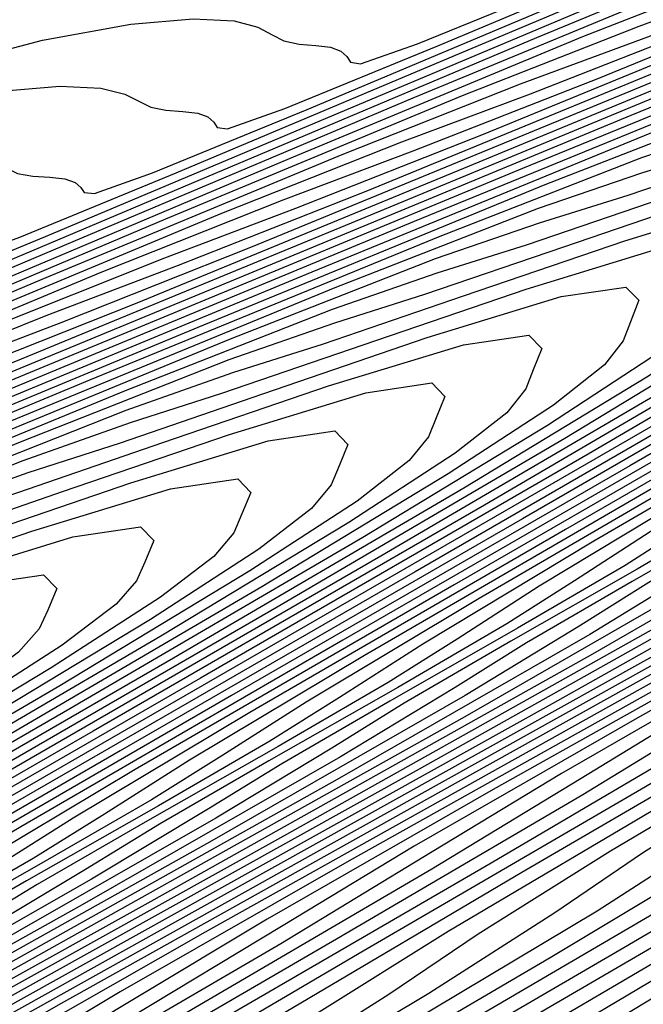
# Model space of a CAD drawing. Extents: x 3249832 to 3255657, y 13789405 to 13793316.
# Tile 460 of 656: x 3254735 to 3254739, y 13790588 to 13790594. Entities that reach past the tile are written whole.
import ezdxf

# ---------------------------------------------------------------- set-up
doc = ezdxf.new("R2010")
doc.units = 0
doc.header["$LTSCALE"] = 100
doc.header["$MEASUREMENT"] = 0
for name, color, linetype in [('GRATIO_CON', 10, 'CONTINUOUS'), ('GRATIO_ICON', 7, 'CONTINUOUS'), ('TARGETS_EAST', 7, 'CONTINUOUS')]:
    doc.layers.add(name, color=color, linetype=linetype)

# ---------------------------------------------------------------- blocks, each defined once
blk = doc.blocks.new('Gratio_032316_contours')
at = {"layer": 'GRATIO_CON', "color": 5, "linetype": 'Continuous', "flags": 128}
for points in [[(3254744.7984, 13790591.3696), (3254743.1863, 13790590.4212), (3254741.5077, 13790589.4421), (3254740.0253, 13790588.5717), (3254738.8393, 13790587.8673), (3254738.0094, 13790587.3656), (3254737.5628, 13790587.0841), (3254737.3975, 13790586.9619), (3254737.3792, 13790586.919), (3254737.3444, 13790586.858), (3254737.0126, 13790586.614), (3254736.0746, 13790586.0047), (3254734.3737, 13790584.9391), (3254732.3654, 13790583.6913), (3254730.6581, 13790582.6261), (3254729.6875, 13790582.0053), (3254729.1975, 13790581.6767), (3254728.7594, 13790581.3847), (3254728.0441, 13790580.9331), (3254727.1209, 13790580.364), (3254726.159, 13790579.7785)], [(3254745.1126, 13790591.9251), (3254744.6132, 13790591.5591), (3254743.8903, 13790591.075), (3254742.6037, 13790590.2944), (3254740.9361, 13790589.315), (3254739.2003, 13790588.3028), (3254737.6675, 13790587.4029), (3254736.4414, 13790586.6751), (3254735.5837, 13790586.1582), (3254735.1228, 13790585.8703), (3254734.9524, 13790585.7484), (3254734.9326, 13790585.709), (3254734.8938, 13790585.6512), (3254734.5472, 13790585.4036), (3254733.5741, 13790584.7771), (3254731.8136, 13790583.6776), (3254729.736, 13790582.3894), (3254727.9695, 13790581.2918), (3254726.9637, 13790580.6565)], [(3254744.8217, 13790591.9065), (3254744.0614, 13790591.4065), (3254743.5517, 13790591.0379), (3254742.8151, 13790590.5486), (3254741.5064, 13790589.7569), (3254739.8109, 13790588.7619), (3254738.0465, 13790587.7331), (3254736.4886, 13790586.8184), (3254735.2424, 13790586.079), (3254734.3709, 13790585.5544), (3254733.9028, 13790585.2634), (3254733.7298, 13790585.1416), (3254733.7092, 13790585.1041), (3254733.6686, 13790585.0478), (3254733.3145, 13790584.7984), (3254732.3239, 13790584.1634), (3254730.5336, 13790583.0468), (3254728.4213, 13790581.7385), (3254726.6252, 13790580.6247)], [(3254745.1353, 13790592.2033), (3254743.7846, 13790591.3933), (3254743.0103, 13790590.888), (3254742.4903, 13790590.5167), (3254741.7399, 13790590.0223), (3254740.409, 13790589.2193), (3254738.6858, 13790588.2087), (3254736.8928, 13790587.1634), (3254735.3096, 13790586.234), (3254734.0434, 13790585.483), (3254733.1581, 13790584.9507), (3254732.6828, 13790584.6565), (3254732.5072, 13790584.5348), (3254732.4859, 13790584.4991), (3254732.4433, 13790584.4444), (3254732.0818, 13790584.1932), (3254731.0737, 13790583.5496), (3254729.2536, 13790582.416), (3254727.1067, 13790581.0875), (3254725.2808, 13790579.9575)], [(3254745.7451, 13790592.6552), (3254744.1207, 13790591.7014), (3254742.7475, 13790590.88), (3254741.9591, 13790590.3694), (3254741.4288, 13790589.9955), (3254740.6647, 13790589.4959), (3254739.3117, 13790588.6817), (3254737.5607, 13790587.6556), (3254735.7391, 13790586.5938), (3254734.1307, 13790585.6496), (3254732.8444, 13790584.8869), (3254731.9452, 13790584.347), (3254731.4628, 13790584.0496), (3254731.2846, 13790583.928), (3254731.2626, 13790583.8941), (3254731.218, 13790583.841), (3254730.8491, 13790583.588), (3254729.8235, 13790582.9359), (3254727.9736, 13790581.7852), (3254725.792, 13790580.4366)], [(3254745.1893, 13790592.5224), (3254743.7679, 13790591.6792), (3254742.0915, 13790590.6974), (3254740.6734, 13790589.8535), (3254739.8568, 13790589.3323), (3254739.3058, 13790588.953), (3254738.5144, 13790588.4432), (3254737.117, 13790587.6065), (3254735.3104, 13790586.5494), (3254733.4316, 13790585.4544), (3254731.7729, 13790584.4808), (3254730.4465, 13790583.6948), (3254729.5196, 13790583.1395), (3254729.0228, 13790582.8358), (3254728.8394, 13790582.7145), (3254728.8159, 13790582.6842), (3254728.7712, 13790582.6366), (3254728.4141, 13790582.3964), (3254727.4255, 13790581.7714), (3254725.6449, 13790580.6661)], [(3254745.0822, 13790592.5837), (3254744.2228, 13790592.0461), (3254742.7792, 13790591.1912), (3254741.0769, 13790590.1954), (3254739.6363, 13790589.3402), (3254738.8057, 13790588.8138), (3254738.2443, 13790588.4318), (3254737.4392, 13790587.9169), (3254736.0197, 13790587.0689), (3254734.1853, 13790585.9963), (3254732.2779, 13790584.8848), (3254730.594, 13790583.8963), (3254729.2475, 13790583.0987), (3254728.3068, 13790582.5358), (3254727.8028, 13790582.2289), (3254727.6168, 13790582.1077), (3254727.5926, 13790582.0792), (3254727.554, 13790582.0381), (3254727.2459, 13790581.8309), (3254726.3931, 13790581.2918)], [(3254744.8712, 13790592.5818), (3254744.1294, 13790592.1136), (3254743.2563, 13790591.5697), (3254741.7906, 13790590.7031), (3254740.0623, 13790589.6934), (3254738.5992, 13790588.827), (3254737.7545, 13790588.2952), (3254737.1829, 13790587.9106), (3254736.364, 13790587.3906), (3254734.9223, 13790586.5313), (3254733.0601, 13790585.4432), (3254731.1242, 13790584.3151), (3254729.4151, 13790583.3119), (3254728.0485, 13790582.5026), (3254727.0939, 13790581.9321), (3254726.5828, 13790581.622)], [(3254745.2198, 13790592.872), (3254743.9305, 13790592.1164), (3254743.1767, 13790591.6434), (3254742.2898, 13790591.0934), (3254740.802, 13790590.2151), (3254739.0477, 13790589.1915), (3254737.5621, 13790588.3137), (3254736.7034, 13790587.7767), (3254736.1214, 13790587.3893), (3254735.2888, 13790586.8642), (3254733.825, 13790585.9937), (3254731.935, 13790584.8901), (3254729.9704, 13790583.7454), (3254728.2361, 13790582.7275), (3254726.8495, 13790581.9065)], [(3254745.6916, 13790593.2613), (3254743.3774, 13790591.9595), (3254742.0489, 13790591.1855), (3254741.2712, 13790590.7031), (3254740.3568, 13790590.1407), (3254738.8247, 13790589.2391), (3254737.0184, 13790588.1875), (3254735.4879, 13790587.2872), (3254734.6011, 13790586.7396), (3254733.9984, 13790586.3469), (3254733.1385, 13790585.8115), (3254731.6303, 13790584.9186), (3254729.6847, 13790583.7839), (3254727.663, 13790582.6061), (3254725.8783, 13790581.5587)], [(3254744.8036, 13790592.8224), (3254742.4562, 13790591.5033), (3254741.1081, 13790590.7201), (3254740.3184, 13790590.2329), (3254739.3903, 13790589.6643), (3254737.8361, 13790588.7511), (3254736.0038, 13790587.6855), (3254734.4508, 13790586.7739), (3254733.55, 13790586.221), (3254732.9369, 13790585.8257), (3254732.0633, 13790585.2852), (3254730.533, 13790584.381), (3254728.5596, 13790583.2308), (3254726.5093, 13790582.0364)], [(3254746.7187, 13790593.9506), (3254743.9156, 13790592.3835), (3254741.535, 13790591.047), (3254740.1674, 13790590.2547), (3254739.3657, 13790589.7627), (3254738.4238, 13790589.188), (3254736.8474, 13790588.2631), (3254734.9892, 13790587.1835), (3254733.4138, 13790586.2606), (3254732.4988, 13790585.7025), (3254731.8755, 13790585.3045), (3254730.9881, 13790584.7589), (3254729.4356, 13790583.8434), (3254727.4344, 13790582.6776), (3254725.3555, 13790581.4667)], [(3254745.8695, 13790593.5325), (3254743.0275, 13790591.9446), (3254740.6139, 13790590.5908), (3254739.2266, 13790589.7893), (3254738.4129, 13790589.2926), (3254737.4573, 13790588.7117), (3254735.8588, 13790587.7751), (3254733.9746, 13790586.6816), (3254732.3767, 13790585.7474), (3254731.4477, 13790585.1839), (3254730.814, 13790584.7832), (3254729.913, 13790584.2325), (3254728.3435, 13790583.3089), (3254726.3512, 13790582.1495)], [(3254746.6465, 13790594.0936), (3254744.171, 13790592.6963), (3254741.2514, 13790591.0668), (3254738.7715, 13790589.6783), (3254737.345, 13790588.8585), (3254736.5074, 13790588.3523), (3254735.5243, 13790587.759), (3254733.8815, 13790586.799), (3254731.9454, 13790585.6776), (3254730.3025, 13790584.7208), (3254729.3454, 13790584.1468), (3254728.691, 13790583.7408), (3254727.7626, 13790583.1798), (3254726.1634, 13790582.2424)], [(3254745.8304, 13790593.6929), (3254743.3217, 13790592.2781), (3254740.3634, 13790590.6278), (3254737.8503, 13790589.2221), (3254736.4043, 13790588.3931), (3254735.5547, 13790587.8821), (3254734.5578, 13790587.2826), (3254732.8929, 13790586.311), (3254730.9308, 13790585.1756), (3254729.2654, 13790584.2076), (3254728.2942, 13790583.6283), (3254727.6295, 13790583.2196), (3254726.6874, 13790582.6535)], [(3254745.0142, 13790593.2922), (3254742.4725, 13790591.86), (3254739.4754, 13790590.1889), (3254736.9291, 13790588.7658), (3254735.4635, 13790587.9277), (3254734.6019, 13790587.4119), (3254733.5913, 13790586.8063), (3254731.9042, 13790585.823), (3254729.9162, 13790584.6736), (3254728.2283, 13790583.6943), (3254727.2467, 13790583.1118), (3254726.5969, 13790582.715)], [(3254745.6419, 13790593.7372), (3254744.1981, 13790592.8916), (3254741.6232, 13790591.4419), (3254738.5873, 13790589.75), (3254736.008, 13790588.3096), (3254734.5227, 13790587.4623), (3254733.6492, 13790586.9418), (3254732.6248, 13790586.3299), (3254730.9156, 13790585.335), (3254728.9016, 13790584.1717), (3254727.1913, 13790583.181), (3254726.2025, 13790582.5972)], [(3254745.1036, 13790593.6366), (3254744.6995, 13790593.3676), (3254744.0477, 13790592.9541), (3254742.5657, 13790592.0902), (3254739.9247, 13790590.6057), (3254736.8112, 13790588.8722), (3254734.1656, 13790587.3971), (3254732.6412, 13790586.5314), (3254731.7436, 13790586.0015), (3254730.6918, 13790585.3772), (3254728.9383, 13790584.359), (3254726.8724, 13790583.1677)], [(3254726.6191, 13790590.7994), (3254728.1014, 13790591.4258), (3254729.9412, 13790592.2022), (3254731.732, 13790592.9342), (3254733.1495, 13790593.4677), (3254734.1989, 13790593.811), (3254734.9674, 13790594.0127), (3254735.5325, 13790594.117), (3254735.9316, 13790594.151), (3254736.1923, 13790594.1372), (3254736.3455, 13790594.0971), (3254736.4357, 13790594.0485), (3254736.5112, 13790594.0086), (3254736.6081, 13790593.9888), (3254736.7154, 13790593.9802), (3254736.8103, 13790593.9685), (3254736.8752, 13790593.9432), (3254736.9142, 13790593.9084), (3254736.9368, 13790593.8721), (3254737.0018, 13790593.8626), (3254737.3649, 13790593.9898), (3254738.3311, 13790594.3839)], [(3254744.9337, 13790593.6152), (3254744.3212, 13790593.2502), (3254743.9114, 13790592.9794), (3254743.2506, 13790592.5626), (3254741.7496, 13790591.6896), (3254739.0755, 13790590.1876), (3254735.9232, 13790588.4333), (3254733.2444, 13790586.9409), (3254731.7004, 13790586.066), (3254730.7909, 13790585.5313), (3254729.7253, 13790584.9009), (3254727.9497, 13790583.871), (3254725.8578, 13790582.6657)], [(3254725.6531, 13790590.3253), (3254727.1525, 13790590.9606), (3254729.0144, 13790591.747), (3254730.827, 13790592.4879), (3254732.2618, 13790593.0279), (3254733.3239, 13790593.3754), (3254734.1017, 13790593.5795), (3254734.6737, 13790593.6852), (3254735.0774, 13790593.7201), (3254735.3406, 13790593.7075), (3254735.4944, 13790593.6692), (3254735.5843, 13790593.623), (3254735.6595, 13790593.5849), (3254735.7569, 13790593.5663), (3254735.8651, 13790593.5584), (3254735.9606, 13790593.5475), (3254736.0253, 13790593.5234), (3254736.0636, 13790593.4901), (3254736.0854, 13790593.4554), (3254736.1504, 13790593.4475), (3254736.5174, 13790593.5776), (3254737.4951, 13790593.9774), (3254739.2389, 13790594.7114)], [(3254744.8926, 13790593.657), (3254744.1592, 13790593.2324), (3254743.5388, 13790592.8638), (3254743.1232, 13790592.5912), (3254742.4535, 13790592.1711), (3254740.9334, 13790591.2889), (3254738.2262, 13790589.7694), (3254735.0352, 13790587.9944), (3254732.3232, 13790586.4846), (3254730.7596, 13790585.6006), (3254729.8381, 13790585.0611), (3254728.7588, 13790584.4245), (3254726.961, 13790583.383)], [(3254726.2037, 13790590.4955), (3254728.0876, 13790591.2917), (3254729.9219, 13790592.0416), (3254731.374, 13790592.5881), (3254732.4488, 13790592.9398), (3254733.2361, 13790593.1464), (3254733.8148, 13790593.2534), (3254734.2232, 13790593.2892), (3254734.4889, 13790593.2777), (3254734.6434, 13790593.2414), (3254734.733, 13790593.1974), (3254734.8079, 13790593.1612), (3254734.9058, 13790593.1438), (3254735.0148, 13790593.1366), (3254735.1108, 13790593.1265), (3254735.1754, 13790593.1036), (3254735.2129, 13790593.0719), (3254735.2339, 13790593.0387), (3254735.2989, 13790593.0324), (3254735.6699, 13790593.1654), (3254736.659, 13790593.5708), (3254738.4236, 13790594.3142)], [(3254744.7525, 13790593.6521), (3254744.1273, 13790593.2787), (3254743.3847, 13790592.8495), (3254742.7564, 13790592.4773), (3254742.3351, 13790592.203), (3254741.6564, 13790591.7795), (3254740.1172, 13790590.8882), (3254737.377, 13790589.3513), (3254734.1471, 13790587.5555), (3254731.4021, 13790586.0284), (3254729.8189, 13790585.1352), (3254728.8854, 13790584.591), (3254727.7922, 13790583.9482), (3254725.9724, 13790582.895)], [(3254726.2341, 13790590.3812), (3254728.1119, 13790591.1491), (3254729.5984, 13790591.7086), (3254730.6988, 13790592.0686), (3254731.5047, 13790592.2801), (3254732.0972, 13790592.3898), (3254732.5148, 13790592.4274), (3254732.7855, 13790592.4183), (3254732.9413, 13790592.3858), (3254733.0303, 13790592.3462), (3254733.1046, 13790592.3139), (3254733.2035, 13790592.2987), (3254733.3142, 13790592.293), (3254733.4114, 13790592.2844), (3254733.4756, 13790592.264), (3254733.5117, 13790592.2354), (3254733.531, 13790592.2054), (3254733.596, 13790592.2022), (3254733.9748, 13790592.3409), (3254734.9869, 13790592.7578), (3254736.7932, 13790593.5199), (3254738.9198, 13790594.4164)], [(3254745.0909, 13790594.0956), (3254744.1072, 13790593.4881), (3254743.634, 13790593.1673), (3254743.2378, 13790592.9027), (3254742.5967, 13790592.522), (3254741.8357, 13790592.0838), (3254741.1916, 13790591.7045), (3254740.7587, 13790591.4266), (3254740.0623, 13790590.9965), (3254738.4849, 13790590.0869), (3254735.6785, 13790588.5151), (3254732.371, 13790586.6776), (3254729.5597, 13790585.1159), (3254727.9432, 13790584.2078), (3254727.0274, 13790583.6779)], [(3254725.3073, 13790589.926), (3254727.2068, 13790590.7028), (3254728.7106, 13790591.2688), (3254729.8238, 13790591.633), (3254730.6391, 13790591.8469), (3254731.2384, 13790591.958), (3254731.6606, 13790591.9966), (3254731.9338, 13790591.9886), (3254732.0903, 13790591.958), (3254732.1789, 13790591.9207), (3254732.253, 13790591.8902), (3254732.3523, 13790591.8762), (3254732.4639, 13790591.8712), (3254732.5617, 13790591.8634), (3254732.6257, 13790591.8442), (3254732.6611, 13790591.8172), (3254732.6796, 13790591.7887), (3254732.7446, 13790591.7872), (3254733.1273, 13790591.9287), (3254734.1509, 13790592.3513), (3254735.978, 13790593.1227), (3254738.1291, 13790594.0301), (3254739.9643, 13790594.7903)], [(3254746.1443, 13790594.7777), (3254744.3578, 13790593.7304), (3254743.3618, 13790593.1173), (3254742.8821, 13790592.7943), (3254742.4804, 13790592.528), (3254741.8314, 13790592.1437), (3254741.0612, 13790591.701), (3254740.4092, 13790591.3181), (3254739.9706, 13790591.0383), (3254739.2652, 13790590.605), (3254737.6687, 13790589.6862), (3254734.8292, 13790588.097), (3254731.483, 13790586.2387), (3254728.6385, 13790584.6596), (3254727.0088, 13790583.746)], [(3254726.3018, 13790590.2565), (3254727.8228, 13790590.829), (3254728.9488, 13790591.1974), (3254729.7734, 13790591.4138), (3254730.3796, 13790591.5262), (3254730.8064, 13790591.5657), (3254731.0821, 13790591.5588), (3254731.2392, 13790591.5302), (3254731.3276, 13790591.4951), (3254731.4013, 13790591.4666), (3254731.5011, 13790591.4537), (3254731.6136, 13790591.4494), (3254731.712, 13790591.4424), (3254731.7758, 13790591.4244), (3254731.8105, 13790591.3989), (3254731.8281, 13790591.372), (3254731.8931, 13790591.3721), (3254732.2798, 13790591.5165), (3254733.3149, 13790591.9447), (3254735.1627, 13790592.7255), (3254737.3383, 13790593.6438), (3254739.1941, 13790594.4136)], [(3254745.4322, 13790594.4239), (3254743.6248, 13790593.3652), (3254742.6164, 13790592.7464), (3254742.1302, 13790592.4213), (3254741.7231, 13790592.1533), (3254741.066, 13790591.7654), (3254740.2867, 13790591.3181), (3254739.6268, 13790590.9317), (3254739.1824, 13790590.6501), (3254738.4681, 13790590.2135), (3254736.8526, 13790589.2855), (3254733.98, 13790587.6789), (3254730.595, 13790585.7998), (3254727.7173, 13790584.2034), (3254726.0743, 13790583.2842)], [(3254726.9351, 13790590.3892), (3254728.0738, 13790590.7618), (3254728.9078, 13790590.9806), (3254729.5208, 13790591.0944), (3254729.9522, 13790591.1348), (3254730.2304, 13790591.1291), (3254730.3882, 13790591.1024), (3254730.4762, 13790591.0695), (3254730.5497, 13790591.0429), (3254730.65, 13790591.0312), (3254730.7633, 13790591.0275), (3254730.8623, 13790591.0213), (3254730.9259, 13790591.0046), (3254730.9599, 13790590.9807), (3254730.9767, 13790590.9553), (3254731.0417, 13790590.957), (3254731.4323, 13790591.1042), (3254732.4788, 13790591.5382), (3254734.3475, 13790592.3283), (3254736.5475, 13790593.2575), (3254738.424, 13790594.0368), (3254739.541, 13790594.4746)], [(3254744.7201, 13790594.07), (3254742.8917, 13790593), (3254741.8711, 13790592.3755), (3254741.3783, 13790592.0483), (3254740.9657, 13790591.7786), (3254740.3007, 13790591.387), (3254739.5122, 13790590.9353), (3254738.8444, 13790590.5453), (3254738.3943, 13790590.2619), (3254737.671, 13790589.8219), (3254736.0364, 13790588.8849), (3254733.1307, 13790587.2607), (3254729.7069, 13790585.3609), (3254726.7962, 13790583.7472)], [(3254726.3237, 13790589.8906), (3254727.1764, 13790590.1143), (3254727.8031, 13790590.2308), (3254728.2438, 13790590.273), (3254728.527, 13790590.2697), (3254728.6861, 13790590.2468), (3254728.7735, 13790590.2184), (3254728.8464, 13790590.1956), (3254728.9477, 13790590.1862), (3254729.0628, 13790590.1839), (3254729.1628, 13790590.1793), (3254729.2261, 13790590.1651), (3254729.2586, 13790590.1442), (3254729.2738, 13790590.1219), (3254729.3388, 13790590.1268), (3254729.7372, 13790590.2798), (3254730.8067, 13790590.7252), (3254732.717, 13790591.534), (3254734.966, 13790592.4848), (3254736.8837, 13790593.2833), (3254738.0241, 13790593.7337), (3254738.8386, 13790594.036), (3254740.0025, 13790594.4892)], [(3254745.5914, 13790594.6879), (3254743.296, 13790593.3622), (3254741.4255, 13790592.2697), (3254740.3803, 13790591.6338), (3254739.8746, 13790591.3023), (3254739.451, 13790591.0292), (3254738.7701, 13790590.6304), (3254737.9632, 13790590.1696), (3254737.2795, 13790589.7724), (3254736.818, 13790589.4855), (3254736.0768, 13790589.0389), (3254734.4041, 13790588.0835), (3254731.4322, 13790586.4245), (3254727.9308, 13790584.4831), (3254724.9538, 13790582.8347)], [(3254726.9443, 13790589.799), (3254727.3896, 13790589.8421), (3254727.6753, 13790589.8399), (3254727.835, 13790589.8189), (3254727.9222, 13790589.7928), (3254727.9948, 13790589.7719), (3254728.0965, 13790589.7636), (3254728.2125, 13790589.7621), (3254728.3131, 13790589.7582), (3254728.3762, 13790589.7453), (3254728.408, 13790589.7259), (3254728.4223, 13790589.7052), (3254728.4873, 13790589.7117), (3254728.8897, 13790589.8676), (3254729.9707, 13790590.3186), (3254731.9018, 13790591.1368), (3254734.1753, 13790592.0985), (3254736.1135, 13790592.9065), (3254737.2657, 13790593.3632), (3254738.0882, 13790593.6705), (3254739.2641, 13790594.13), (3254741.2478, 13790594.9423), (3254743.5782, 13790595.9036), (3254745.5653, 13790596.7091)], [(3254744.9048, 13790594.3484), (3254742.5839, 13790593.0083), (3254740.6925, 13790591.9045), (3254739.6349, 13790591.2629), (3254739.1227, 13790590.9293), (3254738.6937, 13790590.6545), (3254738.0048, 13790590.2521), (3254737.1888, 13790589.7867), (3254736.4971, 13790589.386), (3254736.0298, 13790589.0973), (3254735.2797, 13790588.6474), (3254733.5879, 13790587.6829), (3254730.583, 13790586.0064), (3254727.0428, 13790584.0442)], [(3254727.0708, 13790589.3672), (3254727.1431, 13790589.3483), (3254727.2454, 13790589.3411), (3254727.3622, 13790589.3403), (3254727.4634, 13790589.3372), (3254727.5263, 13790589.3255), (3254727.5574, 13790589.3077), (3254727.5709, 13790589.2886), (3254727.6359, 13790589.2966), (3254728.0422, 13790589.4554), (3254729.1346, 13790589.9121), (3254731.0866, 13790590.7396), (3254733.3845, 13790591.7122), (3254735.3433, 13790592.5298), (3254736.5073, 13790592.9928), (3254737.3378, 13790593.3049), (3254738.5257, 13790593.7708), (3254740.5305, 13790594.5927), (3254742.8859, 13790595.565), (3254744.8941, 13790596.38)], [(3254746.414, 13790595.2778), (3254744.2181, 13790594.0088), (3254741.8719, 13790592.6544), (3254739.9594, 13790591.5394), (3254738.8896, 13790590.8921), (3254738.3708, 13790590.5563), (3254737.9363, 13790590.2798), (3254737.2395, 13790589.8737), (3254736.4143, 13790589.4039), (3254735.7147, 13790588.9996), (3254735.2417, 13790588.7091), (3254734.4826, 13790588.2558), (3254732.7717, 13790587.2822), (3254729.7337, 13790585.5883), (3254726.1548, 13790583.6053)], [(3254726.7844, 13790588.8815), (3254727.1946, 13790589.0431), (3254728.2986, 13790589.5056), (3254730.2713, 13790590.3424), (3254732.5937, 13790591.3259), (3254734.5732, 13790592.153), (3254735.7488, 13790592.6223), (3254736.5874, 13790592.9394), (3254737.7873, 13790593.4116), (3254739.8132, 13790594.2431), (3254742.1936, 13790595.2265), (3254744.2229, 13790596.051), (3254745.3941, 13790596.4933)], [(3254745.751, 13790594.9518), (3254743.5314, 13790593.6692), (3254741.1598, 13790592.3005), (3254739.2263, 13790591.1742), (3254738.1442, 13790590.5212), (3254737.6189, 13790590.1833), (3254737.179, 13790589.9051), (3254736.4742, 13790589.4954), (3254735.6398, 13790589.021), (3254734.9323, 13790588.6132), (3254734.4535, 13790588.3209), (3254733.6855, 13790587.8643), (3254731.9556, 13790586.8815), (3254728.8845, 13790585.1702), (3254725.2667, 13790583.1664)], [(3254726.6265, 13790588.6925), (3254728.6409, 13790589.5481), (3254731.0122, 13790590.5533), (3254733.0328, 13790591.3995), (3254734.232, 13790591.8814), (3254735.0866, 13790592.2083), (3254736.3105, 13790592.6932), (3254738.3786, 13790593.544), (3254740.8089, 13790594.5493), (3254742.8806, 13790595.3929), (3254744.0752, 13790595.8473), (3254744.685, 13790596.0402), (3254745.2045, 13790596.188)], [(3254746.0594, 13790595.2581), (3254744.4249, 13790594.2998), (3254742.158, 13790592.99), (3254739.7356, 13790591.5928), (3254737.7601, 13790590.4438), (3254736.6534, 13790589.7795), (3254736.1152, 13790589.4374), (3254735.6643, 13790589.1557), (3254734.9436, 13790588.7388), (3254734.0908, 13790588.2553), (3254733.3675, 13790587.8403), (3254732.885, 13790587.5488), (3254732.154, 13790587.1159), (3254730.5349, 13790586.1971), (3254727.6641, 13790584.598), (3254724.2823, 13790582.7257)], [(3254725.7905, 13790588.286), (3254727.8256, 13790589.1509), (3254730.2215, 13790590.167), (3254732.2627, 13790591.0227), (3254733.4735, 13790591.5109), (3254734.3362, 13790591.8428), (3254735.5721, 13790592.334), (3254737.6613, 13790593.1944), (3254740.1166, 13790594.2107), (3254742.2094, 13790595.0638), (3254743.4157, 13790595.5243), (3254744.031, 13790595.7208), (3254744.5553, 13790595.8714), (3254745.3569, 13790596.1369)], [(3254745.4135, 13790594.942), (3254743.7618, 13790593.9739), (3254741.4714, 13790592.6505), (3254739.0236, 13790591.2389), (3254737.0271, 13790590.0787), (3254735.9081, 13790589.4086), (3254735.3633, 13790589.0644), (3254734.9069, 13790588.781), (3254734.1783, 13790588.3604), (3254733.3163, 13790587.8725), (3254732.5851, 13790587.4539), (3254732.1026, 13790587.1637), (3254731.4027, 13790586.7497), (3254729.8732, 13790585.8817), (3254727.1639, 13790584.3726), (3254723.9721, 13790582.6058)], [(3254727.0104, 13790588.7537), (3254729.4307, 13790589.7807), (3254731.4925, 13790590.6459), (3254732.7151, 13790591.1405), (3254733.5858, 13790591.4773), (3254734.8337, 13790591.9748), (3254736.9439, 13790592.8448), (3254739.4243, 13790593.8721), (3254741.5382, 13790594.7348), (3254742.7563, 13790595.2013), (3254743.377, 13790595.4013), (3254743.906, 13790595.5548), (3254744.7155, 13790595.8238), (3254745.645, 13790596.1378)], [(3254744.7675, 13790594.626), (3254743.0988, 13790593.6479), (3254740.7847, 13790592.3109), (3254738.3115, 13790590.885), (3254736.294, 13790589.7135), (3254735.1627, 13790589.0377), (3254734.6114, 13790588.6914), (3254734.1496, 13790588.4063), (3254733.4129, 13790587.9821), (3254732.5418, 13790587.4896), (3254731.8027, 13790587.0675), (3254731.3202, 13790586.7787), (3254730.6513, 13790586.3834), (3254729.2115, 13790585.5664), (3254726.6636, 13790584.1472)], [(3254726.1952, 13790588.3565), (3254728.6399, 13790589.3944), (3254730.7223, 13790590.2692), (3254731.9567, 13790590.77), (3254732.8354, 13790591.1117), (3254734.0953, 13790591.6156), (3254736.2266, 13790592.4952), (3254738.7319, 13790593.5335), (3254740.867, 13790594.4058), (3254742.0968, 13790594.8783), (3254742.7231, 13790595.0818), (3254743.2568, 13790595.2382), (3254744.0741, 13790595.5106), (3254745.0129, 13790595.8281)], [(3254745.1829, 13790594.9578), (3254744.1215, 13790594.3099), (3254742.4358, 13790593.3219), (3254740.098, 13790591.9713), (3254737.5994, 13790590.5311), (3254735.5609, 13790589.3483), (3254734.4173, 13790588.6669), (3254733.8595, 13790588.3184), (3254733.3922, 13790588.0316), (3254732.6476, 13790587.6038), (3254731.7673, 13790587.1068), (3254731.0203, 13790586.6811), (3254730.5377, 13790586.3936), (3254729.9, 13790586.0172), (3254728.5498, 13790585.251), (3254726.1634, 13790583.9218)], [(3254727.0584, 13790588.6218), (3254729.182, 13790589.5157), (3254730.4398, 13790590.0291), (3254731.3346, 13790590.3806), (3254732.6185, 13790590.8972), (3254734.792, 13790591.796), (3254737.3473, 13790592.8563), (3254739.5247, 13790593.7477), (3254740.7779, 13790594.2323), (3254741.4152, 13790594.4429), (3254741.9582, 13790594.6049), (3254742.7913, 13790594.8843), (3254743.7488, 13790595.2087), (3254744.5275, 13790595.4465), (3254744.9051, 13790595.5017)], [(3254744.8074, 13790594.9994), (3254744.5204, 13790594.748), (3254743.9128, 13790594.338), (3254742.8295, 13790593.6778), (3254741.1097, 13790592.67), (3254738.7247, 13790591.2921), (3254736.1753, 13790589.8233), (3254734.0947, 13790588.618), (3254732.9266, 13790587.9251), (3254732.3557, 13790587.5724), (3254731.8775, 13790587.2822), (3254731.117, 13790586.8471), (3254730.2183, 13790586.3411), (3254729.4555, 13790585.9082), (3254728.9729, 13790585.6235), (3254728.3974, 13790585.2847), (3254727.2264, 13790584.6203), (3254725.1629, 13790583.471)], [(3254726.2676, 13790588.2355), (3254728.4119, 13790589.1389), (3254729.6814, 13790589.6586), (3254730.5842, 13790590.0151), (3254731.8801, 13790590.538), (3254734.0747, 13790591.4465), (3254736.655, 13790592.5178), (3254738.8535, 13790593.4186), (3254740.1184, 13790593.9093), (3254740.7612, 13790594.1234), (3254741.309, 13790594.2883)], [(3254743.892, 13790594.4412), (3254743.2778, 13790594.0281), (3254742.1836, 13790593.3618), (3254740.4467, 13790592.344), (3254738.038, 13790590.9525), (3254735.4632, 13790589.4694), (3254733.3617, 13790588.2528), (3254732.1812, 13790587.5542), (3254731.6039, 13790587.1994), (3254731.1202, 13790586.9075), (3254730.3517, 13790586.4688), (3254729.4439, 13790585.9582), (3254728.673, 13790585.5218), (3254728.1904, 13790585.2385), (3254727.646, 13790584.9184), (3254726.5647, 13790584.3049)], [(3254725.4769, 13790587.8492), (3254727.6417, 13790588.7621), (3254728.923, 13790589.2882), (3254729.8338, 13790589.6496), (3254731.1417, 13790590.1788), (3254733.3574, 13790591.0969), (3254735.9627, 13790592.1792), (3254738.1823, 13790593.0896), (3254739.459, 13790593.5863), (3254740.1073, 13790593.804), (3254740.6597, 13790593.9717), (3254741.5086, 13790594.2579)], [(3254743.5582, 13790594.387), (3254743.2635, 13790594.1343), (3254742.6427, 13790593.7182), (3254741.5376, 13790593.0457), (3254739.7836, 13790592.018), (3254737.3513, 13790590.613), (3254734.7511, 13790589.1156), (3254732.6286, 13790587.8876), (3254731.4358, 13790587.1834), (3254730.852, 13790586.8264), (3254730.3628, 13790586.5328), (3254729.5864, 13790586.0905), (3254728.6694, 13790585.5754), (3254727.8906, 13790585.1354), (3254727.408, 13790584.8534), (3254726.8947, 13790584.5522)], [(3254726.8715, 13790588.3854), (3254728.1646, 13790588.9177), (3254729.0833, 13790589.284), (3254730.4033, 13790589.8196), (3254732.6401, 13790590.7473), (3254735.2703, 13790591.8406), (3254737.5111, 13790592.7606), (3254738.7995, 13790593.2633), (3254739.4533, 13790593.4845), (3254740.0105, 13790593.6551), (3254740.8672, 13790593.9448), (3254741.8526, 13790594.2796)], [(3254743.0377, 13790594.2385), (3254742.9336, 13790594.0807), (3254742.6351, 13790593.8274), (3254742.0077, 13790593.4083), (3254740.8916, 13790592.7297), (3254739.1206, 13790591.6921), (3254736.6646, 13790590.2734), (3254734.0391, 13790588.7617), (3254731.8955, 13790587.5225), (3254730.6905, 13790586.8125), (3254730.1001, 13790586.4534), (3254729.6055, 13790586.1581), (3254728.8211, 13790585.7122), (3254727.8949, 13790585.1925), (3254727.1082, 13790584.749), (3254726.6255, 13790584.4684)], [(3254726.6744, 13790588.1882), (3254727.5859, 13790588.5544), (3254728.9265, 13790589.1012), (3254731.2054, 13790590.0481), (3254733.8857, 13790591.1634), (3254736.1688, 13790592.1025), (3254737.4806, 13790592.6172), (3254738.1454, 13790592.8456), (3254738.712, 13790593.0218), (3254739.5844, 13790593.3185)], [(3254739.5996, 13790592.0976), (3254737.7945, 13790591.0401), (3254735.2913, 13790589.5942), (3254732.6149, 13790588.0539), (3254730.4294, 13790586.7921), (3254729.1997, 13790586.0708), (3254728.5963, 13790585.7075), (3254728.0908, 13790585.4087), (3254727.2905, 13790584.9555), (3254726.3459, 13790584.4268)], [(3254726.8409, 13790588.1912), (3254728.1881, 13790588.742), (3254730.4881, 13790589.6985), (3254733.1934, 13790590.8248), (3254735.4976, 13790591.7734), (3254736.8211, 13790592.2942), (3254737.4915, 13790592.5261), (3254738.0627, 13790592.7052), (3254738.943, 13790593.0053)], [(3254738.9537, 13790591.7815), (3254737.1315, 13790590.7141), (3254734.6046, 13790589.2546), (3254731.9029, 13790587.7), (3254729.6963, 13790586.427), (3254728.4543, 13790585.6999), (3254727.8444, 13790585.3345), (3254727.3334, 13790585.034), (3254726.5251, 13790584.5772)], [(3254726.0958, 13790587.8279), (3254727.4497, 13790588.3828), (3254729.7708, 13790589.349), (3254732.5011, 13790590.4862), (3254734.8264, 13790591.4444), (3254736.1617, 13790591.9712), (3254736.8375, 13790592.2066), (3254737.4135, 13790592.3886), (3254738.3016, 13790592.6921), (3254739.3244, 13790593.0408)], [(3254739.4675, 13790592.1687), (3254738.3077, 13790591.4655), (3254736.4684, 13790590.3882), (3254733.9179, 13790588.915), (3254731.1908, 13790587.3461), (3254728.9632, 13790586.0618), (3254727.709, 13790585.329), (3254727.0926, 13790584.9615), (3254726.5761, 13790584.6593)], [(3254726.7113, 13790588.0236), (3254729.0535, 13790588.9994), (3254731.8087, 13790590.1476), (3254734.1552, 13790591.1154), (3254735.5022, 13790591.6482), (3254736.1836, 13790591.8872), (3254736.7642, 13790592.072), (3254737.6602, 13790592.379), (3254738.6924, 13790592.7311), (3254739.5326, 13790592.9881), (3254739.9398, 13790593.048), (3254740.0208, 13790592.9641), (3254739.9695, 13790592.8279), (3254739.9254, 13790592.7043), (3254739.8106, 13790592.5496), (3254739.4927, 13790592.2931), (3254738.8324, 13790591.8588), (3254737.6617, 13790591.1495), (3254735.8054, 13790590.0622), (3254733.2313, 13790588.5755), (3254730.4787, 13790586.9922), (3254728.2301, 13790585.6966), (3254726.9636, 13790584.9582)], [(3254725.2345, 13790587.3052), (3254727.6189, 13790588.3002), (3254730.4241, 13790589.4705), (3254732.8128, 13790590.4573), (3254734.1833, 13790591.0022), (3254734.8757, 13790591.2482), (3254735.4657, 13790591.4387), (3254736.3774, 13790591.7526), (3254737.4282, 13790592.1117), (3254738.2838, 13790592.3734), (3254738.6984, 13790592.4346), (3254738.7805, 13790592.3498), (3254738.7273, 13790592.2131), (3254738.6805, 13790592.0906), (3254738.5614, 13790591.9371), (3254738.2358, 13790591.6794), (3254737.5624, 13790591.2391), (3254736.3697, 13790590.5174), (3254734.4793, 13790589.4102), (3254731.8579, 13790587.8963), (3254729.0546, 13790586.2845), (3254726.764, 13790584.9663)], [(3254726.9015, 13790587.9506), (3254729.7318, 13790589.1319), (3254732.1417, 13790590.1282), (3254733.5238, 13790590.6792), (3254734.2217, 13790590.9288), (3254734.8164, 13790591.1221), (3254735.736, 13790591.4395), (3254736.7962, 13790591.802), (3254737.6595, 13790592.0661), (3254738.0778, 13790592.1279), (3254738.1604, 13790592.0427), (3254738.1062, 13790591.9057), (3254738.0581, 13790591.7838), (3254737.9368, 13790591.6309), (3254737.6074, 13790591.3725), (3254736.9273, 13790590.9292), (3254735.7238, 13790590.2013), (3254733.8163, 13790589.0843), (3254731.1712, 13790587.5567), (3254728.3425, 13790585.9306), (3254726.0309, 13790584.6011)], [(3254726.1842, 13790587.601), (3254729.0395, 13790588.7933), (3254731.4705, 13790589.7992), (3254732.8644, 13790590.3562), (3254733.5678, 13790590.6093), (3254734.1672, 13790590.8055), (3254735.0946, 13790591.1263), (3254736.1641, 13790591.4923), (3254737.0351, 13790591.7588), (3254737.4571, 13790591.8212), (3254737.5403, 13790591.7356), (3254737.4851, 13790591.5983), (3254737.4356, 13790591.477), (3254737.3122, 13790591.3247), (3254736.9789, 13790591.0656), (3254736.2923, 13790590.6193), (3254735.0778, 13790589.8853), (3254733.1532, 13790588.7583), (3254730.4845, 13790587.2171), (3254727.6304, 13790585.5767), (3254725.2978, 13790584.2359)], [(3254725.4669, 13790587.2514), (3254728.3471, 13790588.4547), (3254730.7993, 13790589.4701), (3254732.2049, 13790590.0332), (3254732.9138, 13790590.2898), (3254733.5179, 13790590.4889), (3254734.4533, 13790590.8131), (3254735.5321, 13790591.1826), (3254736.4107, 13790591.4515), (3254736.8364, 13790591.5145), (3254736.9202, 13790591.4284), (3254736.864, 13790591.2909), (3254736.8132, 13790591.1702), (3254736.6875, 13790591.0184), (3254736.3504, 13790590.7588), (3254735.6572, 13790590.3094), (3254734.4318, 13790589.5692), (3254732.4902, 13790588.4323), (3254729.7979, 13790586.8776), (3254726.9184, 13790585.2228)], [(3254726.9625, 13790587.7775), (3254729.4569, 13790588.8121), (3254730.886, 13790589.3872), (3254731.6059, 13790589.6509), (3254732.2194, 13790589.8556), (3254733.1705, 13790590.1868), (3254734.268, 13790590.5632), (3254735.162, 13790590.8369), (3254735.5951, 13790590.9011), (3254735.68, 13790590.8142), (3254735.6217, 13790590.676), (3254735.5683, 13790590.5565), (3254735.4383, 13790590.406), (3254735.0935, 13790590.145), (3254734.3871, 13790589.6896), (3254733.1398, 13790588.9371), (3254731.1641, 13790587.7804), (3254728.4245, 13790586.1984), (3254725.4942, 13790584.515)], [(3254726.2702, 13790587.4389), (3254728.7858, 13790588.483), (3254730.2265, 13790589.0642), (3254730.9519, 13790589.3315), (3254731.5701, 13790589.539), (3254732.5291, 13790589.8737), (3254733.6359, 13790590.2535), (3254734.5376, 13790590.5296), (3254734.9745, 13790590.5944), (3254735.0599, 13790590.5071), (3254735.0006, 13790590.3686), (3254734.9458, 13790590.2497), (3254734.8137, 13790590.0997), (3254734.465, 13790589.8382), (3254733.7521, 13790589.3797), (3254732.4939, 13790588.6211), (3254730.5011, 13790587.4544), (3254727.7378, 13790585.8588), (3254724.7822, 13790584.1612)]]:
    blk.add_lwpolyline(points, dxfattribs=at)
at = {"layer": 'GRATIO_ICON', "color": 7, "linetype": 'Continuous', "flags": 128}
for points in [[(3254744.9654, 13790591.6013), (3254743.7011, 13790590.832), (3254742.0612, 13790589.8681), (3254740.354, 13790588.8724), (3254738.8464, 13790587.9873), (3254737.6404, 13790587.2712), (3254736.7966, 13790586.7619), (3254736.3428, 13790586.4772), (3254736.1749, 13790586.3551), (3254736.1559, 13790586.314), (3254736.1191, 13790586.2546), (3254735.7799, 13790586.0088), (3254734.8244, 13790585.3909), (3254733.0936, 13790584.3083), (3254731.0507, 13790583.0403), (3254729.3138, 13790581.959), (3254728.3256, 13790581.3309), (3254727.826, 13790581.0006), (3254727.3794, 13790580.7068), (3254726.6513, 13790580.2494)], [(3254744.7565, 13790592.1672), (3254743.1061, 13790591.1994), (3254741.7104, 13790590.3667), (3254740.908, 13790589.8509), (3254740.3673, 13790589.4742), (3254739.5895, 13790588.9696), (3254738.2144, 13790588.1441), (3254736.4355, 13790587.1025), (3254734.5854, 13790586.0241), (3254732.9518, 13790585.0652), (3254731.6454, 13790584.2908), (3254730.7324, 13790583.7433), (3254730.2428, 13790583.4427), (3254730.062, 13790583.3213), (3254730.0392, 13790583.2891), (3254729.9927, 13790583.2376), (3254729.6164, 13790582.9829), (3254728.5733, 13790582.3221), (3254726.6935, 13790581.1544)], [(3254746.5797, 13790593.7002), (3254744.2986, 13790592.4158), (3254742.9897, 13790591.651), (3254742.2239, 13790591.1732), (3254741.3233, 13790590.617), (3254739.8133, 13790589.7271), (3254738.0331, 13790588.6895), (3254736.525, 13790587.8004), (3254735.6523, 13790587.2581), (3254735.0599, 13790586.8681), (3254734.2137, 13790586.3379), (3254732.7276, 13790585.4561), (3254730.8099, 13790584.337), (3254728.8167, 13790583.1757), (3254727.0572, 13790582.1431)], [(3254745.0202, 13790593.1144), (3254742.1395, 13790591.5057), (3254739.6927, 13790590.1345), (3254738.2858, 13790589.3239), (3254737.4602, 13790588.8224), (3254736.4908, 13790588.2353), (3254734.8701, 13790587.2871), (3254732.96, 13790586.1796), (3254731.3396, 13790585.2341), (3254730.3965, 13790584.6654), (3254729.7525, 13790584.262), (3254728.8378, 13790583.7062), (3254727.2535, 13790582.7756), (3254725.2843, 13790581.631)], [(3254744.8448, 13790593.3456), (3254743.3819, 13790592.4909), (3254740.774, 13790591.0238), (3254737.6993, 13790589.3111), (3254735.0868, 13790587.8533), (3254733.582, 13790586.9968), (3254732.6964, 13790586.4716), (3254731.6583, 13790585.8536), (3254729.927, 13790584.847), (3254727.887, 13790583.6697), (3254726.1542, 13790582.6678)], [(3254725.2548, 13790590.0303), (3254727.1609, 13790590.8365), (3254729.0169, 13790591.5953), (3254730.4862, 13790592.1484), (3254731.5738, 13790592.5042), (3254732.3704, 13790592.7132), (3254732.956, 13790592.8216), (3254733.369, 13790592.8583), (3254733.6372, 13790592.848), (3254733.7923, 13790592.8136), (3254733.8816, 13790592.7718), (3254733.9562, 13790592.7376), (3254734.0546, 13790592.7213), (3254734.1645, 13790592.7148), (3254734.2611, 13790592.7055), (3254734.3255, 13790592.6838), (3254734.3623, 13790592.6537), (3254734.3825, 13790592.622), (3254734.4475, 13790592.6173), (3254734.8224, 13790592.7531), (3254735.823, 13790593.1643), (3254737.6084, 13790593.9171), (3254739.7106, 13790594.8027)], [(3254744.8526, 13790593.859), (3254744.3859, 13790593.5403), (3254743.9951, 13790593.2774), (3254743.362, 13790592.9003), (3254742.6102, 13790592.4667), (3254741.974, 13790592.0909), (3254741.5469, 13790591.8148), (3254740.8594, 13790591.388), (3254739.3011, 13790590.4876), (3254736.5277, 13790588.9332), (3254733.2591, 13790587.1166), (3254730.4809, 13790585.5721), (3254728.8781, 13790584.6698), (3254727.9326, 13790584.1208), (3254726.8257, 13790583.4719)], [(3254726.0473, 13790589.9495), (3254727.1988, 13790590.3262), (3254728.0421, 13790590.5475), (3254728.6619, 13790590.6626), (3254729.098, 13790590.7039), (3254729.3787, 13790590.6994), (3254729.5371, 13790590.6746), (3254729.6249, 13790590.6439), (3254729.6981, 13790590.6193), (3254729.7988, 13790590.6087), (3254729.9131, 13790590.6057), (3254730.0125, 13790590.6003), (3254730.076, 13790590.5849), (3254730.1093, 13790590.5624), (3254730.1252, 13790590.5386), (3254730.1902, 13790590.5419), (3254730.5847, 13790590.692), (3254731.6428, 13790591.1317), (3254733.5323, 13790591.9312), (3254735.7568, 13790592.8712), (3254737.6538, 13790593.66), (3254738.7825, 13790594.1041), (3254739.589, 13790594.4015)], [(3254746.2781, 13790595.0275), (3254744.0081, 13790593.7161), (3254742.1586, 13790592.6349), (3254741.1257, 13790592.0047), (3254740.6265, 13790591.6753), (3254740.2084, 13790591.4039), (3254739.5354, 13790591.0087), (3254738.7377, 13790590.5524), (3254738.062, 13790590.1588), (3254737.6061, 13790589.8737), (3254736.8739, 13790589.4304), (3254735.2202, 13790588.4842), (3254732.2815, 13790586.8426), (3254728.8189, 13790584.922), (3254725.875, 13790583.2909)], [(3254726.3471, 13790588.6309), (3254727.4626, 13790589.0991), (3254729.4561, 13790589.9453), (3254731.803, 13790590.9396), (3254733.803, 13790591.7762), (3254734.9904, 13790592.2518), (3254735.837, 13790592.5739), (3254737.0489, 13790593.0524), (3254739.0959, 13790593.8935), (3254741.5012, 13790594.8879), (3254743.5517, 13790595.7219), (3254744.7347, 13790596.1703)], [(3254745.0879, 13790594.6258), (3254742.8447, 13790593.3296), (3254740.4477, 13790591.9467), (3254738.4932, 13790590.809), (3254737.3988, 13790590.1503), (3254736.867, 13790589.8103), (3254736.4216, 13790589.5304), (3254735.7089, 13790589.1171), (3254734.8653, 13790588.6382), (3254734.1499, 13790588.2268), (3254733.6675, 13790587.9338), (3254732.9053, 13790587.4821), (3254731.1966, 13790586.5124), (3254728.1644, 13790584.8234), (3254724.5925, 13790582.8455)], [(3254725.3799, 13790587.9594), (3254727.8492, 13790589.0081), (3254729.9522, 13790589.8924), (3254731.1983, 13790590.3996), (3254732.085, 13790590.7462), (3254733.3569, 13790591.2564), (3254735.5093, 13790592.1456), (3254738.0396, 13790593.1949), (3254740.1958, 13790594.0767), (3254741.4374, 13790594.5553), (3254742.0691, 13790594.7624), (3254742.6075, 13790594.9216), (3254743.4327, 13790595.1974), (3254744.3809, 13790595.5184), (3254745.1519, 13790595.7538)], [(3254745.1489, 13790595.0549), (3254744.5478, 13790594.6479), (3254743.4755, 13790593.9939), (3254741.7727, 13790592.9959), (3254739.4113, 13790591.6317), (3254736.8874, 13790590.1772), (3254734.8278, 13790588.9832), (3254733.672, 13790588.296), (3254733.1076, 13790587.9454), (3254732.6349, 13790587.6569), (3254731.8823, 13790587.2255), (3254730.9928, 13790586.7239), (3254730.2379, 13790586.2947), (3254729.7553, 13790586.0086), (3254729.1487, 13790585.6509), (3254727.8881, 13790584.9356), (3254725.6631, 13790583.6964)], [(3254726.1014, 13790588.0086), (3254727.4061, 13790588.5473), (3254728.3329, 13790588.9185), (3254729.6649, 13790589.4604), (3254731.9227, 13790590.3977), (3254734.578, 13790591.502), (3254736.8399, 13790592.4315), (3254738.1401, 13790592.9402), (3254738.7994, 13790593.165), (3254739.3612, 13790593.3384), (3254740.2258, 13790593.6316), (3254741.2206, 13790593.9699), (3254742.03, 13790594.2173)], [(3254742.5012, 13790594.1926), (3254742.4539, 13790594.0576), (3254742.4152, 13790593.9316), (3254742.309, 13790593.7745), (3254742.0066, 13790593.5206), (3254741.3726, 13790593.0984), (3254740.2456, 13790592.4136), (3254738.4575, 13790591.3661), (3254735.978, 13790589.9338), (3254733.327, 13790588.4078), (3254731.1624, 13790587.1573), (3254729.9451, 13790586.4416), (3254729.3482, 13790586.0804), (3254728.8481, 13790585.7834), (3254728.0558, 13790585.3338), (3254727.1204, 13790584.8097), (3254726.3258, 13790584.3626)], [(3254725.9729, 13790587.6644), (3254728.3362, 13790588.6498), (3254731.1164, 13790589.8091), (3254733.484, 13790590.7863), (3254734.8428, 13790591.3252), (3254735.5296, 13790591.5677), (3254736.1149, 13790591.7553), (3254737.0188, 13790592.0658), (3254738.0603, 13790592.4214), (3254738.9082, 13790592.6807), (3254739.3191, 13790592.7413), (3254739.4007, 13790592.6569), (3254739.3484, 13790592.5205), (3254739.303, 13790592.3975), (3254739.186, 13790592.2433), (3254738.8643, 13790591.9862), (3254738.1974, 13790591.549), (3254737.0157, 13790590.8334), (3254735.1423, 13790589.7362), (3254732.5446, 13790588.2359), (3254729.7667, 13790586.6384), (3254727.497, 13790585.3314), (3254726.2182, 13790584.5873)], [(3254724.7496, 13790586.9019), (3254727.6548, 13790588.1161), (3254730.1281, 13790589.1411), (3254731.5454, 13790589.7102), (3254732.2598, 13790589.9704), (3254732.8687, 13790590.1722), (3254733.8119, 13790590.5), (3254734.9, 13790590.8729), (3254735.7864, 13790591.1442), (3254736.2158, 13790591.2078), (3254736.3001, 13790591.1213), (3254736.2428, 13790590.9835), (3254736.1907, 13790590.8633), (3254736.0629, 13790590.7122), (3254735.722, 13790590.4519), (3254735.0222, 13790589.9995), (3254733.7858, 13790589.2532), (3254731.8271, 13790588.1063), (3254729.1112, 13790586.538), (3254726.2063, 13790584.8689)]]:
    blk.add_lwpolyline(points, dxfattribs=at)

msp = doc.modelspace()

# ---------------------------------------------------------------- block references
at = {"layer": 'TARGETS_EAST'}
msp.add_blockref('Gratio_032316_contours', (0, 0), dxfattribs=at)

doc.saveas('drawing.dxf')
